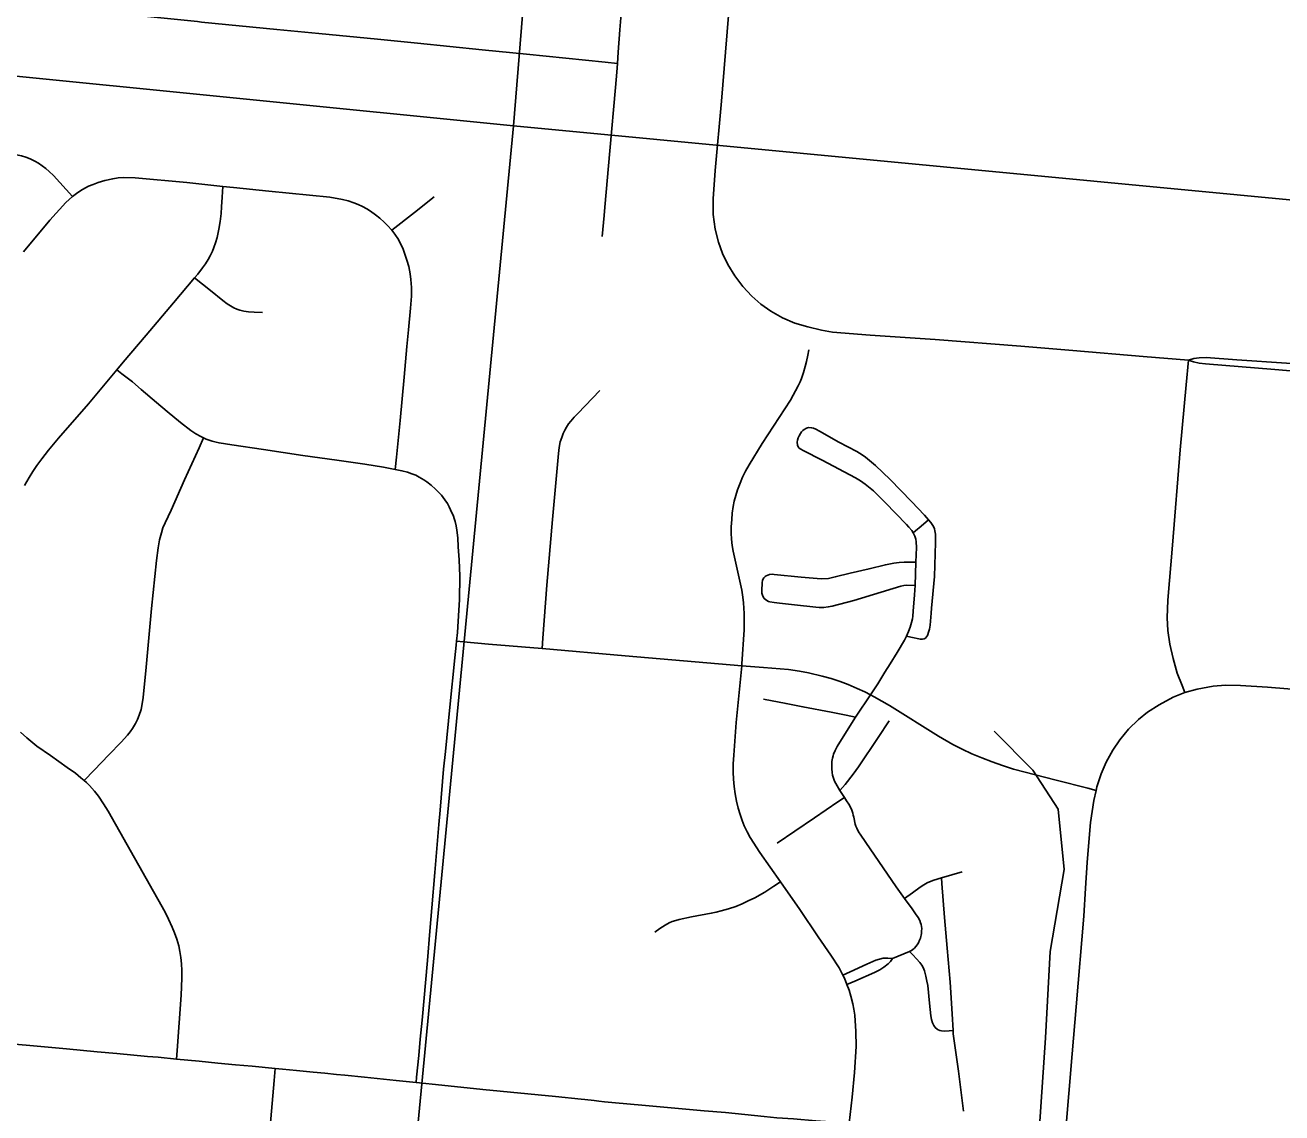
# Model space of a CAD drawing. Extents: x 0 to 34, y 0 to 22.
# Drawn here: x 5.726 to 6.387, y 19.733 to 20.306 of the extents above; entities that cross this region are included whole.
import ezdxf

# ---------------------------------------------------------------- set-up
doc = ezdxf.new("R2010")
doc.units = 0
for name, color, linetype in [('GM_X_City_Street', 7, 'Continuous'), ('GM_X_Corporation', 7, 'Continuous'), ('GM_X_County_Road', 7, 'Continuous'), ('GM_X_Minor_River', 7, 'Continuous')]:
    doc.layers.add(name, color=color, linetype=linetype)

msp = doc.modelspace()

# ---------------------------------------------------------------- linework, layer by layer
at = {"layer": 'GM_X_City_Street'}
for p, q in [((6.19413, 20.01072), (6.19461, 20.02289)), ((6.15691, 19.899), (6.15461, 19.90275)), ((6.20803, 19.85668), (6.21891, 19.8599)), ((6.18233, 19.81421), (6.19117, 19.81787))]:
    msp.add_line(p, q, dxfattribs=at)
for points in [[(6.02944, 20.19451), (6.03049, 20.20564), (6.03087, 20.20997), (6.03346, 20.23965), (6.03648, 20.27305), (6.03712, 20.28112), (6.0374, 20.28564), (6.03778, 20.29165), (6.03872, 20.30338), (6.03913, 20.30966), (6.03897, 20.31348), (6.03851, 20.31663), (6.0376, 20.32032), (6.03593, 20.32508), (6.03296, 20.33198), (6.026, 20.34655), (6.02432, 20.35065), (6.0229, 20.35515), (6.02218, 20.35871), (6.02177, 20.36293), (6.0218, 20.36655), (6.02223, 20.37015), (6.02418, 20.37925), (6.0256, 20.38587)], [(6.3381, 20.12944), (6.31433, 20.13137), (6.27715, 20.13445), (6.24992, 20.13677), (6.20467, 20.14028), (6.17048, 20.14258), (6.15067, 20.14418), (6.14493, 20.14514), (6.13763, 20.1469), (6.13088, 20.14892), (6.12438, 20.1517), (6.11826, 20.15517), (6.11302, 20.15885), (6.10818, 20.16304), (6.10337, 20.16819), (6.09916, 20.17382), (6.09553, 20.17985), (6.09277, 20.18561), (6.09056, 20.19162), (6.08887, 20.19844), (6.08791, 20.20607), (6.08783, 20.21433), (6.08892, 20.22931), (6.09231, 20.26583), (6.09735, 20.32839)], [(5.73731, 20.31542), (5.74498, 20.31481), (5.75856, 20.3136), (5.7987, 20.30961), (5.81633, 20.30772), (5.81845, 20.30749), (5.858, 20.30357), (5.88025, 20.30149), (5.91115, 20.29855), (5.93214, 20.29637), (5.96611, 20.2929), (5.98959, 20.29057), (6.03096, 20.2863), (6.0374, 20.28564)], [(5.53073, 20.25718), (5.53743, 20.25652), (5.59425, 20.25098), (5.60492, 20.24983), (5.62449, 20.24773), (5.6667, 20.24336), (5.67124, 20.24289), (5.70151, 20.23988), (5.7183, 20.23809), (5.72101, 20.23762), (5.72366, 20.23699), (5.72583, 20.23634), (5.7282, 20.23538), (5.73059, 20.23424), (5.73248, 20.23314), (5.73446, 20.23179), (5.73644, 20.23035), (5.73819, 20.22878), (5.74051, 20.22669), (5.75047, 20.21566)], [(5.75047, 20.21566), (5.75325, 20.21777), (5.75579, 20.21932), (5.75895, 20.22098), (5.76139, 20.22198), (5.76405, 20.22292), (5.76748, 20.22397), (5.77168, 20.22493), (5.77456, 20.22541), (5.77721, 20.22555), (5.7834, 20.22539), (5.8106, 20.22302), (5.82967, 20.22096), (5.83529, 20.22035), (5.85381, 20.21846), (5.8859, 20.21519), (5.89263, 20.21405), (5.89558, 20.21334), (5.89859, 20.21233), (5.90095, 20.2114), (5.90315, 20.21039), (5.90538, 20.20913), (5.90744, 20.20788), (5.90997, 20.20603), (5.91238, 20.20413), (5.91457, 20.20215), (5.91638, 20.20032), (5.9187, 20.19795)], [(5.72521, 20.06327), (5.72762, 20.0675), (5.72955, 20.07068), (5.73171, 20.07395), (5.73426, 20.07733), (5.73782, 20.0819), (5.74307, 20.08825), (5.75881, 20.10639), (5.77381, 20.12433), (5.77712, 20.1283), (5.7892, 20.14247), (5.80365, 20.15955), (5.81471, 20.17276), (5.81638, 20.17477), (5.81894, 20.17804), (5.82044, 20.18017), (5.82188, 20.18246), (5.82294, 20.18434), (5.82419, 20.18684), (5.82496, 20.18874), (5.82578, 20.19122), (5.82662, 20.19396), (5.82761, 20.19835), (5.82823, 20.20245), (5.82871, 20.20668), (5.82895, 20.2101), (5.82929, 20.2152), (5.82967, 20.22096)], [(5.72465, 20.18653), (5.73859, 20.20321), (5.74694, 20.21239), (5.75047, 20.21566)], [(5.9187, 20.19795), (5.93049, 20.20713), (5.94084, 20.21535)], [(5.9204, 20.07181), (5.92107, 20.07836), (5.92304, 20.09753), (5.92509, 20.12044), (5.92656, 20.13659), (5.92735, 20.14534), (5.92853, 20.15679), (5.92897, 20.16311), (5.92897, 20.16765), (5.92866, 20.17191), (5.92828, 20.17481), (5.92753, 20.17878), (5.92654, 20.18207), (5.92451, 20.18794), (5.92207, 20.19298), (5.92023, 20.19583), (5.9187, 20.19795)], [(5.81471, 20.17276), (5.81897, 20.16941), (5.82317, 20.16607), (5.82967, 20.16076), (5.83196, 20.15904), (5.83361, 20.15799), (5.83537, 20.15704), (5.83698, 20.1563), (5.83855, 20.15575), (5.84064, 20.15523), (5.84306, 20.15484), (5.8462, 20.15464), (5.85053, 20.15447)], [(6.1595, 19.72738), (6.161, 19.7411), (6.16227, 19.75415), (6.16318, 19.76773), (6.16303, 19.77573), (6.16245, 19.78434), (6.1619, 19.78746), (6.16135, 19.79034), (6.16033, 19.79436), (6.15938, 19.79744), (6.15826, 19.80054), (6.15696, 19.80373), (6.15615, 19.80545), (6.15567, 19.80646), (6.15417, 19.80916), (6.14984, 19.81588), (6.14312, 19.82558), (6.13343, 19.84003), (6.12327, 19.8545), (6.11237, 19.87004), (6.10731, 19.87794), (6.10575, 19.88082), (6.10421, 19.88414), (6.10306, 19.88681), (6.10201, 19.89006), (6.10101, 19.89337), (6.10016, 19.89697), (6.09946, 19.90095), (6.09897, 19.90482), (6.0986, 19.90859), (6.09842, 19.91233), (6.09844, 19.91671), (6.09865, 19.92128), (6.10003, 19.93848), (6.10288, 19.96828), (6.10299, 19.96939), (6.10412, 19.98733), (6.10423, 19.99595), (6.10387, 20.00146), (6.10354, 20.00451), (6.10292, 20.00814), (6.09839, 20.02877), (6.0979, 20.03177), (6.09752, 20.03501), (6.09736, 20.03832), (6.0973, 20.04166), (6.09758, 20.04537), (6.09786, 20.04885), (6.09833, 20.05225), (6.09898, 20.05506), (6.09978, 20.05811), (6.10072, 20.06112), (6.10198, 20.06467), (6.10322, 20.06768), (6.10484, 20.07085), (6.10673, 20.07425), (6.11359, 20.0854), (6.12855, 20.10825), (6.1326, 20.11584), (6.13357, 20.11796), (6.13433, 20.11975), (6.13541, 20.12281), (6.13636, 20.12602), (6.13707, 20.12871), (6.13777, 20.13201), (6.13829, 20.13488)], [(6.33625, 19.95426), (6.3348, 19.95799), (6.33224, 19.96454), (6.33011, 19.97213), (6.32832, 19.97983), (6.32731, 19.98704), (6.32694, 19.99371), (6.32722, 20.00289), (6.32965, 20.03193), (6.3338, 20.0821), (6.33686, 20.11644), (6.3381, 20.12944)], [(6.44724, 20.12295), (6.44194, 20.12349), (6.42936, 20.12472), (6.41267, 20.126), (6.38976, 20.12775), (6.36351, 20.12948), (6.34742, 20.13086), (6.34383, 20.13066), (6.34096, 20.13025), (6.3381, 20.12944)], [(6.4463, 20.11884), (6.44111, 20.11938), (6.43028, 20.12041), (6.38361, 20.12438), (6.34718, 20.12737), (6.34383, 20.1278), (6.3408, 20.12853), (6.3381, 20.12944)], [(5.77381, 20.12433), (5.77648, 20.12223), (5.78198, 20.11792), (5.78664, 20.11398), (5.79477, 20.10707), (5.80026, 20.10241), (5.80728, 20.09662), (5.8127, 20.09235), (5.81543, 20.09062), (5.81801, 20.08913), (5.81946, 20.08847), (5.82093, 20.08779), (5.82401, 20.08675), (5.82619, 20.08616), (5.82769, 20.08583), (5.83438, 20.08482), (5.85097, 20.08231), (5.87184, 20.07922), (5.88968, 20.07662), (5.90443, 20.07454), (5.91424, 20.07296), (5.9204, 20.07181), (5.92395, 20.07114), (5.9269, 20.07032), (5.92917, 20.06954), (5.93119, 20.06873), (5.93301, 20.0678), (5.93555, 20.06627), (5.93713, 20.06523), (5.93936, 20.06345), (5.94155, 20.06151), (5.94309, 20.06), (5.9447, 20.05826), (5.94647, 20.05587), (5.94786, 20.0538), (5.94881, 20.05218), (5.9496, 20.05058)], [(5.99775, 19.9774), (5.99816, 19.98285), (6.00024, 20.01077), (6.00323, 20.04542), (6.00448, 20.05898), (6.00636, 20.08015), (6.00678, 20.08339), (6.00735, 20.0863), (6.00809, 20.0887), (6.00882, 20.09078), (6.00965, 20.0925), (6.01058, 20.0941), (6.01173, 20.09589), (6.0128, 20.09727), (6.0147, 20.09943), (6.01653, 20.1013), (6.02824, 20.11333)], [(6.19322, 20.03843), (6.1924, 20.0397), (6.19091, 20.04144), (6.18966, 20.04274), (6.17837, 20.05434), (6.17225, 20.06053), (6.16792, 20.06405), (6.16537, 20.0658), (6.1627, 20.06742), (6.14515, 20.07677), (6.13518, 20.08184), (6.13393, 20.08254), (6.13317, 20.08309), (6.13267, 20.0837), (6.13218, 20.08468), (6.13205, 20.08619), (6.13216, 20.08716), (6.13258, 20.08845), (6.13309, 20.08957), (6.13378, 20.09077), (6.13438, 20.09166), (6.135, 20.0923), (6.13571, 20.09291), (6.13691, 20.09353), (6.13804, 20.09384), (6.13963, 20.09378), (6.14067, 20.09348), (6.14191, 20.09295), (6.1438, 20.09204), (6.15407, 20.08622), (6.16341, 20.08129), (6.1663, 20.07945), (6.16808, 20.07822), (6.17128, 20.07567), (6.17336, 20.07388), (6.18102, 20.0666), (6.19226, 20.05499), (6.19907, 20.04776), (6.20128, 20.04535)], [(5.7566, 19.908), (5.76193, 19.91347), (5.76958, 19.92154), (5.77613, 19.92814), (5.77943, 19.93177), (5.7809, 19.93354), (5.78214, 19.93531), (5.78361, 19.9379), (5.78467, 19.94008), (5.78562, 19.94232), (5.78656, 19.94539), (5.78721, 19.94827), (5.78774, 19.95158), (5.78917, 19.96767), (5.79209, 19.99849), (5.79462, 20.02378), (5.79555, 20.03058), (5.79623, 20.03477), (5.79725, 20.03845), (5.79812, 20.04101), (5.79922, 20.04365), (5.80241, 20.05038), (5.80944, 20.06627), (5.81709, 20.08323), (5.81946, 20.08847)], [(5.93142, 19.74878), (5.93168, 19.75158), (5.93277, 19.763), (5.93358, 19.77166), (5.93452, 19.78162), (5.93738, 19.81314), (5.93872, 19.82859), (5.93969, 19.84092), (5.94132, 19.85947), (5.9434, 19.88478), (5.94402, 19.89225), (5.94587, 19.91391), (5.94687, 19.92317), (5.94923, 19.94665), (5.95175, 19.97254), (5.95247, 19.97918), (5.95269, 19.98134), (5.95314, 19.98591), (5.95399, 19.99762), (5.95427, 20.00317), (5.95435, 20.01556), (5.95404, 20.02421), (5.95364, 20.03099), (5.95334, 20.03577), (5.95287, 20.03986), (5.95247, 20.04213), (5.9519, 20.04436), (5.95144, 20.04594), (5.95103, 20.04714), (5.9496, 20.05058)], [(6.20128, 20.04535), (6.20248, 20.04394), (6.20317, 20.04285), (6.20379, 20.04173), (6.2043, 20.04055), (6.20462, 20.03942), (6.20484, 20.03775), (6.20499, 20.03339), (6.2043, 20.01538), (6.20285, 19.99866), (6.20267, 19.9961), (6.20205, 19.9897), (6.20168, 19.98775), (6.20127, 19.98601), (6.20096, 19.98493), (6.20068, 19.98428), (6.20022, 19.98357), (6.19957, 19.98292), (6.19887, 19.98251), (6.19796, 19.98234), (6.19693, 19.98238), (6.19198, 19.98351), (6.18972, 19.98403)], [(6.19322, 20.03843), (6.19437, 20.03942), (6.19731, 20.04195), (6.20128, 20.04535)], [(6.19461, 20.02289), (6.19493, 20.03065), (6.19476, 20.03374), (6.19457, 20.03507), (6.19409, 20.03668), (6.19322, 20.03843)], [(6.19413, 20.01072), (6.18949, 20.01077), (6.18817, 20.01065), (6.18661, 20.01037), (6.16186, 20.00281), (6.15045, 19.9998), (6.14845, 19.99942), (6.14617, 19.99913), (6.14374, 19.9991), (6.14183, 19.9992), (6.13072, 20.00056), (6.12269, 20.00137), (6.11992, 20.00165), (6.11774, 20.00199), (6.1169, 20.00227), (6.11604, 20.00269), (6.11534, 20.00324), (6.11468, 20.0039), (6.11416, 20.00466), (6.1138, 20.00551), (6.11355, 20.00658), (6.11342, 20.00793), (6.11367, 20.01221), (6.11381, 20.01327), (6.1141, 20.01412), (6.11448, 20.01469), (6.11524, 20.0155), (6.1158, 20.01584), (6.11666, 20.01618), (6.11756, 20.01643), (6.11887, 20.01658), (6.12004, 20.01654), (6.13426, 20.01509), (6.14478, 20.01419), (6.14849, 20.01443), (6.15213, 20.01515), (6.16003, 20.01709), (6.16991, 20.01951), (6.17856, 20.0216), (6.18304, 20.02244), (6.18586, 20.02285), (6.1884, 20.02299), (6.19138, 20.02294), (6.19461, 20.02289)], [(6.18972, 19.98403), (6.19071, 19.98636), (6.19159, 19.98876), (6.19227, 19.99122), (6.19272, 19.99304), (6.19296, 19.99449), (6.19323, 19.99713), (6.19392, 20.0058), (6.19413, 20.01072)], [(5.95269, 19.98134), (5.95636, 19.98101), (5.96956, 19.97983), (5.99775, 19.9774), (6.04143, 19.97365), (6.10288, 19.96828), (6.11432, 19.96751), (6.12745, 19.96644), (6.13328, 19.96557), (6.13797, 19.9647), (6.14521, 19.96295), (6.14997, 19.96162), (6.15473, 19.96007), (6.15895, 19.95853), (6.16358, 19.95645), (6.16773, 19.95464), (6.17064, 19.95308), (6.17263, 19.95203), (6.18064, 19.94737), (6.20655, 19.93134), (6.21412, 19.92696), (6.21893, 19.92441), (6.22409, 19.92207), (6.22932, 19.91993), (6.23475, 19.91778), (6.24024, 19.91584), (6.24601, 19.91396), (6.26841, 19.90813), (6.28508, 19.90384), (6.28951, 19.9027)], [(6.17064, 19.95308), (6.17453, 19.95895), (6.17822, 19.96495), (6.18099, 19.96946), (6.18465, 19.97543), (6.18861, 19.98187), (6.18972, 19.98403)], [(6.16284, 19.94128), (6.16318, 19.94182), (6.17064, 19.95308)], [(6.27331, 19.72213), (6.27682, 19.76391), (6.27906, 19.78866), (6.28298, 19.83638), (6.28383, 19.85124), (6.28482, 19.86474), (6.28561, 19.87543), (6.28659, 19.88586), (6.28832, 19.89741), (6.28951, 19.9027), (6.28992, 19.90454), (6.2921, 19.91146), (6.29474, 19.91757), (6.29823, 19.92394), (6.30198, 19.92944), (6.30663, 19.93501), (6.31188, 19.94005), (6.31654, 19.94389), (6.32262, 19.94786), (6.33013, 19.95183), (6.33625, 19.95426), (6.3427, 19.95605), (6.35107, 19.95758), (6.3577, 19.95813), (6.36559, 19.95802), (6.37974, 19.95719), (6.399, 19.95553)], [(6.11428, 19.95076), (6.12624, 19.94847), (6.13509, 19.94678), (6.14998, 19.94393), (6.15782, 19.94232), (6.16284, 19.94128)], [(6.15461, 19.90275), (6.15243, 19.90631), (6.15179, 19.90765), (6.1512, 19.90915), (6.15073, 19.9107), (6.15046, 19.91215), (6.15028, 19.91406), (6.15028, 19.91618), (6.15037, 19.9179), (6.15064, 19.91978), (6.15094, 19.92093), (6.15121, 19.92187), (6.152, 19.92381), (6.15315, 19.92589), (6.15458, 19.92813), (6.16284, 19.94128)], [(5.80527, 19.76118), (5.80561, 19.76578), (5.80769, 19.79478), (5.80808, 19.80388), (5.80808, 19.80789), (5.80785, 19.81128), (5.80753, 19.81477), (5.80704, 19.81789), (5.80645, 19.82079), (5.80535, 19.82441), (5.80424, 19.82768), (5.80302, 19.83074), (5.80106, 19.83487), (5.79928, 19.83849), (5.76929, 19.89184), (5.76679, 19.89573), (5.76409, 19.8996), (5.76204, 19.90227), (5.75937, 19.90526), (5.75785, 19.90683), (5.7566, 19.908), (5.75493, 19.90937), (5.75196, 19.91173), (5.74764, 19.91481), (5.73884, 19.92105), (5.73165, 19.92604), (5.72634, 19.93047), (5.72309, 19.93348)], [(6.15461, 19.90275), (6.15731, 19.90588), (6.1615, 19.91122), (6.16438, 19.91513), (6.17466, 19.93053), (6.18048, 19.9394)], [(6.12146, 19.87498), (6.13084, 19.88133), (6.14112, 19.88834), (6.15351, 19.8967), (6.15691, 19.899)], [(6.1886, 19.84574), (6.18417, 19.85185), (6.1705, 19.87187), (6.16566, 19.87909), (6.16442, 19.88098), (6.16342, 19.88281), (6.16298, 19.8838), (6.16266, 19.88485), (6.16184, 19.88865), (6.16162, 19.88972), (6.16136, 19.89074), (6.16105, 19.89171), (6.1608, 19.89238), (6.16029, 19.89354), (6.15921, 19.89539), (6.15796, 19.8973), (6.15691, 19.899)], [(6.05716, 19.82795), (6.05977, 19.82997), (6.06112, 19.83087), (6.06255, 19.83176), (6.06471, 19.83289), (6.06632, 19.8336), (6.06816, 19.83423), (6.06991, 19.83468), (6.07649, 19.83607), (6.08683, 19.83796), (6.08943, 19.83854), (6.09204, 19.83926), (6.09594, 19.84038), (6.0998, 19.84164), (6.10303, 19.84298), (6.10621, 19.84446), (6.10971, 19.84612), (6.11506, 19.84917), (6.1198, 19.85226), (6.12327, 19.8545)], [(6.1886, 19.84574), (6.19282, 19.84882), (6.19683, 19.85174), (6.19882, 19.85301), (6.20061, 19.85404), (6.2035, 19.85524), (6.20627, 19.85616), (6.20803, 19.85668)], [(6.21417, 19.7762), (6.21362, 19.78505), (6.21269, 19.80177), (6.2111, 19.81969), (6.2096, 19.83574), (6.20826, 19.85368), (6.20803, 19.85668)], [(6.19117, 19.81787), (6.19221, 19.81842), (6.193, 19.81894), (6.19385, 19.81965), (6.19458, 19.82044), (6.19528, 19.8214), (6.19588, 19.82249), (6.19656, 19.8239), (6.19695, 19.82485), (6.19721, 19.82582), (6.19738, 19.82652), (6.19753, 19.82726), (6.19757, 19.82797), (6.19761, 19.82862), (6.19766, 19.83001), (6.19756, 19.8311), (6.19733, 19.832), (6.19707, 19.83287), (6.19663, 19.8341), (6.19576, 19.83579), (6.19445, 19.83769), (6.19256, 19.84027), (6.1886, 19.84574)], [(6.15615, 19.80545), (6.16001, 19.80722), (6.16878, 19.81126), (6.17342, 19.81323), (6.1754, 19.81384), (6.17733, 19.81428), (6.17982, 19.81439), (6.18233, 19.81421)], [(6.15826, 19.80054), (6.1624, 19.80231), (6.17283, 19.80679), (6.17558, 19.8082), (6.17779, 19.80955), (6.18, 19.81127), (6.18116, 19.81256), (6.18233, 19.81421)], [(6.21417, 19.7762), (6.21215, 19.77608), (6.20958, 19.77593), (6.20816, 19.77599), (6.20722, 19.77619), (6.20635, 19.77653), (6.20571, 19.77693), (6.20481, 19.77773), (6.20401, 19.7789), (6.20333, 19.78028), (6.20281, 19.78206), (6.20251, 19.78392), (6.20173, 19.7907), (6.2008, 19.8), (6.20043, 19.80223), (6.19987, 19.80486), (6.19913, 19.80759), (6.19834, 19.80949), (6.19766, 19.81059), (6.19668, 19.812), (6.19497, 19.81397), (6.19294, 19.81605), (6.19117, 19.81787)], [(6.21971, 19.7337), (6.217, 19.75487), (6.21426, 19.77453), (6.21417, 19.7762)], [(5.82752, 19.43058), (5.82921, 19.45163), (5.83083, 19.46956), (5.83387, 19.50047), (5.83592, 19.52462), (5.83735, 19.54008), (5.83869, 19.5549), (5.8389, 19.55737), (5.83906, 19.56045), (5.83918, 19.56289), (5.83934, 19.56595), (5.8399, 19.57146), (5.84298, 19.60353), (5.84484, 19.62058), (5.84588, 19.63008), (5.84775, 19.65301), (5.84907, 19.6691), (5.85057, 19.6839), (5.85266, 19.70621), (5.85485, 19.72966), (5.85665, 19.74981), (5.85722, 19.75623)]]:
    msp.add_lwpolyline(points, dxfattribs=at)
at = {"layer": 'GM_X_Corporation'}
for points in [[(6.05195, 21.10587), (5.06523, 21.10587), (4.99301, 20.3518), (5.98271, 20.25288)], [(7.06384, 21.10587), (6.05195, 21.10587), (5.98271, 20.25288), (6.97134, 20.15852)], [(5.98271, 20.25288), (5.88653, 19.24719), (4.89829, 19.34286), (4.99301, 20.3518)], [(6.97134, 20.15852), (6.88634, 19.14308), (5.88653, 19.24719), (5.98271, 20.25288)]]:
    msp.add_lwpolyline(points, close=True, dxfattribs=at)
at = {"layer": 'GM_X_County_Road'}
for points in [[(5.61806, 19.77909), (5.62193, 19.77872), (5.62997, 19.77795), (5.63553, 19.77742), (5.64171, 19.7768), (5.64664, 19.77631), (5.66271, 19.77468), (5.66702, 19.77424), (5.67815, 19.77315), (5.69236, 19.77175), (5.69915, 19.77107), (5.70405, 19.77061), (5.72011, 19.76902), (5.72999, 19.76808), (5.74732, 19.76656), (5.7634, 19.76505), (5.77389, 19.76404), (5.78996, 19.7626), (5.79552, 19.7621), (5.80527, 19.76118)], [(5.80527, 19.76118), (5.81717, 19.76005), (5.82706, 19.75909), (5.83634, 19.75822), (5.845, 19.75742), (5.85722, 19.75623)], [(5.85722, 19.75623), (5.86106, 19.75586), (5.86848, 19.75518), (5.87714, 19.75436), (5.88332, 19.75373), (5.88949, 19.75313), (5.89381, 19.75269), (5.90431, 19.75162), (5.91418, 19.75063), (5.92092, 19.74988), (5.93142, 19.74878)], [(5.93142, 19.74878), (5.94489, 19.74736), (5.96651, 19.74519), (6.00484, 19.74142), (6.01841, 19.74003), (6.02025, 19.73985), (6.02515, 19.73933), (6.02761, 19.73907), (6.03069, 19.73874), (6.03439, 19.73836), (6.05226, 19.7368), (6.08316, 19.73397), (6.0943, 19.73301), (6.11467, 19.73093), (6.12144, 19.73029), (6.1301, 19.72961), (6.14189, 19.72873), (6.1595, 19.72738)]]:
    msp.add_lwpolyline(points, dxfattribs=at)
at = {"layer": 'GM_X_Minor_River'}
msp.add_lwpolyline([(6.23577, 19.93385), (6.25622, 19.91331), (6.26947, 19.89292), (6.27262, 19.86097), (6.26531, 19.81785), (6.26288, 19.77235), (6.25806, 19.70222), (6.25081, 19.68074), (6.23425, 19.64957), (6.2205, 19.60697), (6.21423, 19.55889), (6.22061, 19.53674), (6.26595, 19.4709), (6.26318, 19.44628), (6.25306, 19.43321), (6.24341, 19.42505), (6.21035, 19.40296), (6.17332, 19.3726), (6.15952, 19.34687)], dxfattribs=at)

doc.saveas('drawing.dxf')
